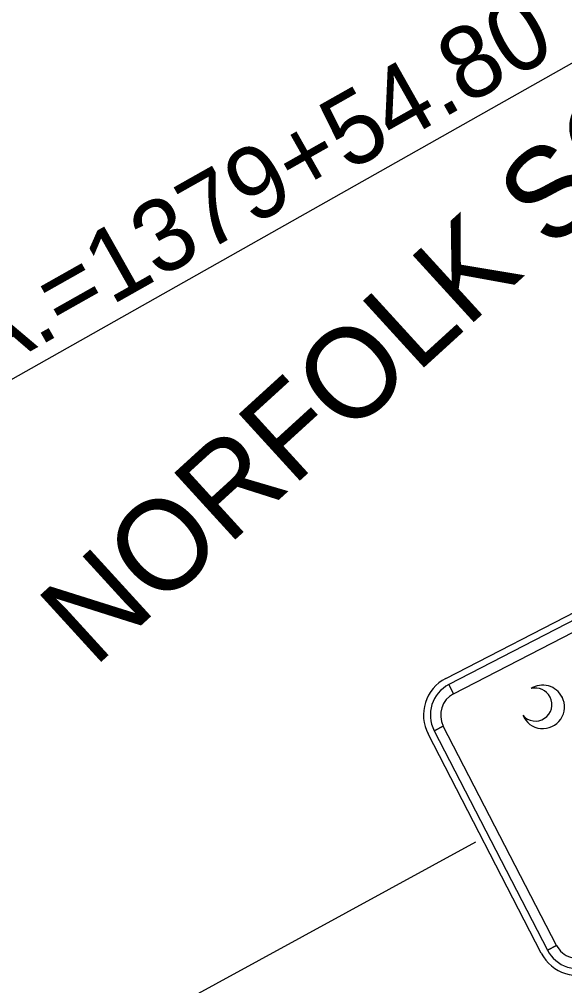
# Model space of a CAD drawing. Extents: x 2001876 to 2025694, y 804561 to 868938.
# Drawn here: x 2012921.8 to 2013102.5, y 824478.6 to 824799.1 of the extents above; entities that cross this region are included whole.
import ezdxf

# ---------------------------------------------------------------- set-up
doc = ezdxf.new("R2010")
doc.units = 0
for name, color, linetype in [('Default', 7, 'Continuous'), ('RD_HC_Data', 7, 'Continuous'), ('RD_TX_RoadID', 7, 'Continuous'), ('TR SN EXTRUDED PANEL SIGNS - GROUND MOUNTED', 7, 'Continuous')]:
    doc.layers.add(name, color=color, linetype=linetype)

msp = doc.modelspace()

# ---------------------------------------------------------------- linework, layer by layer
at = {"layer": 'Default'}
for p, q in [((2013063.14, 824580.47), (2013232.86, 824668.02)), ((2013065.75, 824575.42), (2013064.18, 824578.45)), ((2013059.29, 824563.14), (2013062.32, 824564.7)), ((2013094.79, 824489.36), (2013057.27, 824562.09)), ((2013099.84, 824491.96), (2013096.81, 824490.4))]:
    msp.add_line(p, q, dxfattribs=at)
for points in [[(2013233.9, 824666), (2013064.18, 824578.45), (2013065.75, 824575.42), (2013235.47, 824662.97), (2013233.9, 824666)], [(2013059.29, 824563.14), (2013096.81, 824490.4), (2013099.84, 824491.96), (2013062.32, 824564.7), (2013059.29, 824563.14)]]:
    msp.add_lwpolyline(points, close=True, dxfattribs=at)
for centre, radius, start, end in [((2013069.39, 824568.35), 13.64, 117.2862, 207.2862), ((2013069.39, 824568.35), 11.37, 117.2864, 207.286), ((2013095.29, 824571.03), 7.21, 27.185, 122.7658), ((2013092.84, 824571.82), 5.47, 27.2045, 105.356), ((2013069.39, 824568.35), 7.96, 117.2864, 207.286), ((2013095.3, 824571.04), 7.2, 202.6726, 27.2194), ((2013092.82, 824571.82), 5.48, 220.4681, 27.1736), ((2013106.92, 824495.61), 13.64, 207.2862, 297.2862), ((2013106.92, 824495.61), 11.37, 207.286, 297.2862), ((2013106.92, 824495.61), 7.96, 207.286, 297.2862)]:
    msp.add_arc(centre, radius, start, end, dxfattribs=at)
at = {"layer": 'RD_HC_Data'}
msp.add_line((2013121.98, 824794.19), (2012814.93, 824620.79), dxfattribs=at)
at = {"layer": 'TR SN EXTRUDED PANEL SIGNS - GROUND MOUNTED'}
msp.add_line((2013073.01, 824526.17), (2012965.63, 824467.6), dxfattribs=at)

# ---------------------------------------------------------------- texts
at = {"layer": 'RD_HC_Data'}
for s, p in [('PI  STA.=1379+54.80', (2012831.87, 824636.1)), ('PT STA.=1376+01.64', (2013057.26, 824354.37))]:
    msp.add_text(s, height=24, rotation=29.4546, dxfattribs=at).set_placement(p)
at = {"layer": 'RD_TX_RoadID'}
msp.add_text('NORFOLK SOUTHERN RAILROAD', height=30, rotation=42.3783, dxfattribs=at).set_placement((2012946.49, 824583.75))

doc.saveas('drawing.dxf')
